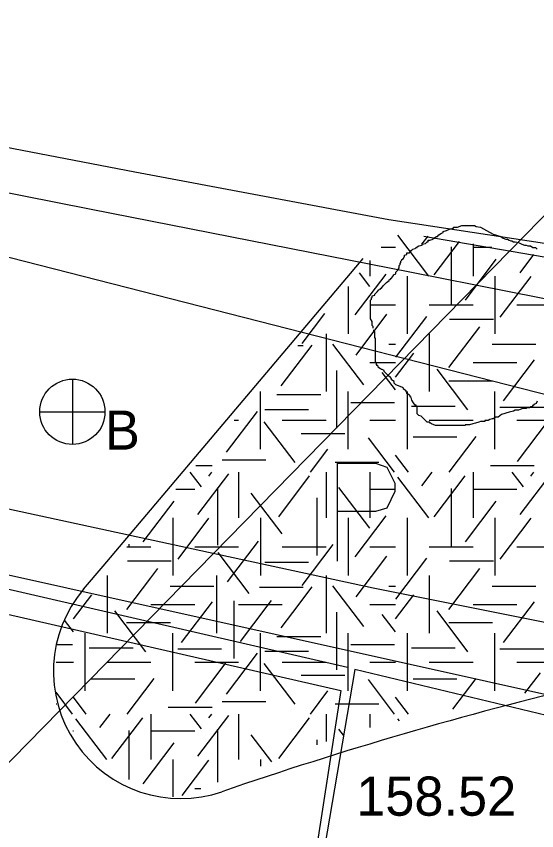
# Model space of a CAD drawing. Extents: x 419101 to 420177, y 4451541 to 4452254.
# Drawn here: x 420071.68 to 420087.64, y 4451839.09 to 4451864.05 of the extents above; entities that cross this region are included whole.
import ezdxf

# ---------------------------------------------------------------- set-up
doc = ezdxf.new("R2010")
doc.units = 0
for name, color, linetype in [('3_HALİHAZIR', 7, 'Continuous'), ('Level 10', 7, 'Continuous'), ('Level 15', 7, 'Continuous'), ('Level 3', 7, 'Continuous'), ('Level 41', 7, 'Continuous'), ('Level 60', 7, 'Continuous'), ('Level 62', 7, 'Continuous')]:
    doc.layers.add(name, color=color, linetype=linetype)

msp = doc.modelspace()

# ---------------------------------------------------------------- linework, layer by layer
at = {"layer": '3_HALİHAZIR'}
for p, q in [((420073.398, 4451852.93), (420073.398, 4451850.93)), ((420072.398, 4451851.93), (420074.398, 4451851.93))]:
    msp.add_line(p, q, dxfattribs=at)
for points in [[(420118.256, 4451857.091), (420115.174, 4451856.329), (420112.472, 4451855.795), (420110.481, 4451855.535), (420108.395, 4451855.345), (420106.179, 4451855.32), (420101.028, 4451855.645), (420097.408, 4451855.926), (420091.243, 4451856.577), (420083.105, 4451857.813), (420075.318, 4451859.273), (420062.544, 4451861.722), (420058.159, 4451862.422), (420056.44, 4451862.601), (420055.29, 4451862.689), (420052.808, 4451862.686)], [(420055.199, 4451861.317), (420057.388, 4451861.174), (420061.265, 4451860.656), (420073.974, 4451858.134), (420083.745, 4451856.216), (420095.734, 4451853.844), (420104.094, 4451852.185), (420110.735, 4451850.813)], [(420024.484, 4451844.856), (420026.229, 4451846.682), (420028.095, 4451848.287), (420029.179, 4451849.048), (420031.41, 4451850.294), (420032.658, 4451850.817), (420034.998, 4451851.64), (420039.087, 4451852.757), (420045.643, 4451854.142), (420049.021, 4451854.647), (420052.182, 4451854.795), (420055.041, 4451854.693), (420057.128, 4451854.545), (420057.775, 4451854.404), (420059.006, 4451853.998), (420059.979, 4451853.476), (420061.479, 4451852.432), (420062.642, 4451851.197), (420063.037, 4451850.884), (420063.316, 4451850.712), (420082.628, 4451846.533), (420095.764, 4451843.913)], [(420081.527, 4451850.357), (420082.697, 4451850.357)], [(420081.527, 4451847.357), (420081.527, 4451850.357)], [(420082.697, 4451850.357), (420083.047, 4451850.237), (420083.287, 4451849.747), (420083.287, 4451849.487), (420083.047, 4451848.977), (420082.697, 4451848.877)], [(420082.697, 4451848.877), (420081.527, 4451848.877)]]:
    msp.add_lwpolyline(points, dxfattribs=at)
for points in [[(420079.442, 4451829.24), (420078.382, 4451823.723), (420072.182, 4451825.727), (420073.349, 4451830.164), (420059.462, 4451833.478), (420062.028, 4451847.874), (420081.63, 4451843.392)], [(420082.06, 4451844.036), (420079.035, 4451826.297), (420082.751, 4451825.479), (420083.314, 4451829.247), (420088.634, 4451828.268), (420089.068, 4451830.572), (420091.347, 4451840.852), (420091.49, 4451841.468), (420088.651, 4451842.127), (420088.711, 4451842.442)]]:
    msp.add_lwpolyline(points, close=True, dxfattribs=at)
msp.add_circle((420073.398, 4451851.93), 1, dxfattribs=at)
at = {"layer": 'Level 10'}
msp.add_lwpolyline([(420167.583, 4451712.437), (420020.79, 4451834.748), (420040.807, 4451853.732), (420112.025, 4451837.916), (420168.799, 4451827.537)], dxfattribs=at)
at = {"layer": 'Level 15'}
msp.add_lwpolyline([(420061.363, 4451848.818), (420081.832, 4451844.107)], dxfattribs=at)
at = {"layer": 'Level 3'}
for points in [[(420084.877, 4451857.48), (420084.981, 4451857.532), (420085.084, 4451857.558), (420085.084, 4451857.584), (420085.11, 4451857.584), (420085.136, 4451857.584), (420085.214, 4451857.584), (420085.344, 4451857.636), (420085.448, 4451857.636), (420085.525, 4451857.636), (420085.577, 4451857.636), (420085.655, 4451857.636), (420085.707, 4451857.636), (420085.733, 4451857.636), (420085.785, 4451857.61), (420085.915, 4451857.584), (420086.096, 4451857.48), (420086.304, 4451857.376), (420086.537, 4451857.298), (420086.615, 4451857.246), (420086.693, 4451857.22), (420086.745, 4451857.22), (420086.797, 4451857.194), (420086.848, 4451857.168), (420086.874, 4451857.168), (420086.926, 4451857.142), (420086.978, 4451857.142), (420087.082, 4451857.116), (420087.186, 4451857.064), (420087.263, 4451857.038), (420087.315, 4451857.038), (420087.367, 4451857.012), (420087.419, 4451857.012), (420087.445, 4451857.012), (420087.523, 4451856.961), (420087.601, 4451856.961), (420087.653, 4451856.909)], [(420082.62, 4451854.494), (420082.62, 4451854.52), (420082.62, 4451854.545), (420082.594, 4451854.571), (420082.594, 4451854.597), (420082.594, 4451854.623), (420082.594, 4451854.649), (420082.594, 4451854.675), (420082.594, 4451854.701), (420082.542, 4451854.779), (420082.542, 4451854.857), (420082.542, 4451854.883), (420082.542, 4451854.961), (420082.542, 4451855.039), (420082.542, 4451855.065), (420082.542, 4451855.091), (420082.542, 4451855.117), (420082.542, 4451855.143), (420082.542, 4451855.169), (420082.542, 4451855.195), (420082.542, 4451855.221), (420082.542, 4451855.247), (420082.542, 4451855.273), (420082.542, 4451855.351), (420082.568, 4451855.376), (420082.568, 4451855.402), (420082.568, 4451855.428), (420082.594, 4451855.428), (420082.594, 4451855.454), (420082.594, 4451855.48), (420082.672, 4451855.506), (420082.672, 4451855.532), (420082.75, 4451855.61), (420082.802, 4451855.662), (420082.853, 4451855.688), (420082.853, 4451855.714), (420082.879, 4451855.714), (420082.931, 4451855.792), (420082.983, 4451855.844), (420083.035, 4451855.896), (420083.113, 4451855.948), (420083.113, 4451855.974), (420083.165, 4451856), (420083.165, 4451856.026), (420083.191, 4451856.026), (420083.243, 4451856.104), (420083.243, 4451856.13), (420083.32, 4451856.156), (420083.32, 4451856.181), (420083.32, 4451856.207), (420083.372, 4451856.259), (420083.398, 4451856.285), (420083.398, 4451856.311), (420083.424, 4451856.337), (420083.424, 4451856.363), (420083.424, 4451856.389), (420083.424, 4451856.415), (420083.45, 4451856.441), (420083.45, 4451856.467), (420083.45, 4451856.493), (420083.476, 4451856.493), (420083.476, 4451856.519), (420083.476, 4451856.545), (420083.502, 4451856.571), (420083.502, 4451856.597), (420083.554, 4451856.623), (420083.58, 4451856.701), (420083.58, 4451856.727), (420083.658, 4451856.753), (420083.658, 4451856.779), (420083.658, 4451856.805), (420083.735, 4451856.805), (420083.787, 4451856.857), (420083.787, 4451856.883), (420083.813, 4451856.883), (420083.839, 4451856.909), (420083.917, 4451856.935), (420083.943, 4451856.961), (420083.969, 4451856.961), (420083.969, 4451856.987), (420084.021, 4451857.012), (420084.125, 4451857.038), (420084.125, 4451857.064), (420084.228, 4451857.09), (420084.28, 4451857.142), (420084.306, 4451857.142), (420084.306, 4451857.168), (420084.306, 4451857.194), (420084.358, 4451857.194), (420084.462, 4451857.22), (420084.462, 4451857.246), (420084.488, 4451857.246), (420084.514, 4451857.246), (420084.514, 4451857.272), (420084.566, 4451857.298), (420084.592, 4451857.298), (420084.643, 4451857.35), (420084.721, 4451857.402), (420084.773, 4451857.428), (420084.773, 4451857.454), (420084.877, 4451857.48)], [(420084.566, 4451851.507), (420084.54, 4451851.507), (420084.41, 4451851.559), (420084.384, 4451851.585), (420084.358, 4451851.585), (420084.358, 4451851.611), (420084.28, 4451851.611), (420084.228, 4451851.663), (420084.151, 4451851.741), (420084.099, 4451851.793), (420084.021, 4451851.819), (420083.995, 4451851.845), (420083.969, 4451851.871), (420083.969, 4451851.897), (420083.969, 4451851.975), (420083.969, 4451852.053), (420083.969, 4451852.078), (420083.943, 4451852.104), (420083.943, 4451852.13), (420083.917, 4451852.13), (420083.865, 4451852.208), (420083.813, 4451852.286), (420083.787, 4451852.364), (420083.761, 4451852.39), (420083.761, 4451852.416), (420083.735, 4451852.442), (420083.684, 4451852.468), (420083.658, 4451852.494), (420083.658, 4451852.52), (420083.632, 4451852.546), (420083.632, 4451852.572), (420083.554, 4451852.624), (420083.554, 4451852.65), (420083.528, 4451852.676), (420083.45, 4451852.702), (420083.398, 4451852.728), (420083.32, 4451852.754), (420083.294, 4451852.78), (420083.269, 4451852.806), (420083.269, 4451852.832), (420083.269, 4451852.858), (420083.191, 4451852.909), (420083.191, 4451852.935), (420083.165, 4451852.961), (420083.165, 4451852.987), (420083.139, 4451852.987), (420083.139, 4451853.013), (420083.113, 4451853.013), (420083.087, 4451853.039), (420083.061, 4451853.065), (420083.035, 4451853.091), (420083.009, 4451853.117), (420082.983, 4451853.143), (420082.957, 4451853.169), (420082.957, 4451853.195), (420082.905, 4451853.221), (420082.879, 4451853.221), (420082.853, 4451853.247), (420082.802, 4451853.273), (420082.776, 4451853.299), (420082.776, 4451853.325), (420082.75, 4451853.351), (420082.724, 4451853.377), (420082.724, 4451853.403), (420082.724, 4451853.429), (420082.698, 4451853.455), (420082.698, 4451853.481), (420082.698, 4451853.507), (420082.698, 4451853.585), (420082.698, 4451853.637), (420082.698, 4451853.663), (420082.698, 4451853.689), (420082.698, 4451853.714), (420082.698, 4451853.74), (420082.698, 4451853.766), (420082.698, 4451853.792), (420082.698, 4451853.818), (420082.698, 4451853.844), (420082.698, 4451853.87), (420082.698, 4451853.896), (420082.698, 4451853.922), (420082.698, 4451853.948), (420082.698, 4451853.974), (420082.698, 4451854), (420082.698, 4451854.026), (420082.698, 4451854.052), (420082.698, 4451854.13), (420082.698, 4451854.156), (420082.698, 4451854.182), (420082.672, 4451854.182), (420082.672, 4451854.208), (420082.672, 4451854.234), (420082.672, 4451854.26), (420082.672, 4451854.286), (420082.672, 4451854.312), (420082.672, 4451854.338), (420082.672, 4451854.364), (420082.672, 4451854.39), (420082.646, 4451854.39), (420082.646, 4451854.416), (420082.646, 4451854.442)], [(420087.653, 4451852.26), (420087.627, 4451852.182), (420087.549, 4451852.156), (420087.549, 4451852.13), (420087.523, 4451852.13), (420087.523, 4451852.104), (420087.497, 4451852.104), (420087.497, 4451852.078), (420087.471, 4451852.078), (420087.445, 4451852.078), (420087.419, 4451852.053), (420087.393, 4451852.053), (420087.367, 4451852.053), (420087.341, 4451852.053), (420087.315, 4451852.027), (420087.289, 4451852.027), (420087.263, 4451852.027), (420087.237, 4451852.027), (420087.212, 4451852.027), (420087.134, 4451852.001), (420087.082, 4451851.975), (420087.004, 4451851.975), (420086.978, 4451851.975), (420086.926, 4451851.949), (420086.797, 4451851.923), (420086.563, 4451851.845), (420086.459, 4451851.767), (420086.381, 4451851.767), (420086.356, 4451851.741), (420086.33, 4451851.741), (420086.304, 4451851.715), (420086.278, 4451851.715), (420086.2, 4451851.689), (420086.148, 4451851.663), (420086.122, 4451851.663), (420086.096, 4451851.663), (420086.07, 4451851.663), (420086.044, 4451851.663), (420086.044, 4451851.637), (420086.018, 4451851.637), (420085.992, 4451851.637), (420085.915, 4451851.637), (420085.863, 4451851.611), (420085.759, 4451851.585), (420085.681, 4451851.559), (420085.577, 4451851.533), (420085.525, 4451851.533), (420085.499, 4451851.533), (420085.474, 4451851.533), (420085.448, 4451851.533), (420085.448, 4451851.507), (420085.422, 4451851.507), (420085.396, 4451851.507), (420085.37, 4451851.507), (420085.344, 4451851.507), (420085.318, 4451851.507), (420085.292, 4451851.507), (420085.266, 4451851.507), (420085.24, 4451851.507), (420085.214, 4451851.507), (420085.136, 4451851.507), (420085.084, 4451851.507), (420085.007, 4451851.507), (420084.955, 4451851.507), (420084.929, 4451851.507), (420084.903, 4451851.507), (420084.851, 4451851.507), (420084.773, 4451851.507), (420084.747, 4451851.507), (420084.695, 4451851.507), (420084.669, 4451851.507), (420084.617, 4451851.507), (420084.592, 4451851.507), (420084.566, 4451851.507)]]:
    msp.add_lwpolyline(points, dxfattribs=at)
at = {"layer": 'Level 41'}
for p, q in [((420084.332, 4451856.089), (420083.383, 4451857.339)), ((420084.121, 4451857.07), (420084.306, 4451857.314)), ((420084.492, 4451856.124), (420085.268, 4451857.146)), ((420082.874, 4451856.973), (420083.311, 4451856.973)), ((420085.012, 4451856.985), (420085.012, 4451855.218)), ((420085.687, 4451857.073), (420085.687, 4451856.089)), ((420085.687, 4451856.973), (420086.262, 4451856.973)), ((420087.129, 4451856.193), (420087.551, 4451856.749)), ((420082.523, 4451856.561), (420082.523, 4451856.089)), ((420082.523, 4451856.561), (420082.523, 4451856.089)), ((420085.452, 4451855.352), (420086.401, 4451856.602)), ((420082.072, 4451854.896), (420083.021, 4451856.146)), ((420082.524, 4451855.773), (420082.207, 4451856.19)), ((420083.673, 4451854.322), (420083.673, 4451856.089)), ((420086.359, 4451856.089), (420086.359, 4451854.322)), ((420086.518, 4451854.827), (420087.467, 4451856.077)), ((420081.852, 4451855.772), (420081.852, 4451854.322)), ((420081.852, 4451855.772), (420081.852, 4451854.322)), ((420082.523, 4451855.205), (420083.311, 4451855.205)), ((420084.344, 4451855.205), (420085.687, 4451855.205)), ((420087.03, 4451855.205), (420088.373, 4451855.205)), ((420080.447, 4451854.021), (420081.145, 4451854.94)), ((420082.098, 4451853.67), (420083.048, 4451854.919)), ((420083.321, 4451853.601), (420084.27, 4451854.85)), ((420084.968, 4451854.771), (420086.311, 4451854.771)), ((420084.946, 4451853.284), (420085.895, 4451854.534)), ((420081.18, 4451854.322), (420081.18, 4451852.555)), ((420084.344, 4451854.322), (420084.344, 4451852.555)), ((420079.807, 4451852.724), (420080.757, 4451853.974)), ((420080.315, 4451853.965), (420080.48, 4451853.965)), ((420082.337, 4451852.758), (420081.388, 4451854.007)), ((420083.107, 4451853.998), (420083.311, 4451853.998)), ((420086.274, 4451853.998), (420087.617, 4451853.998)), ((420083.311, 4451852.992), (420083.87, 4451853.728)), ((420082.523, 4451853.438), (420083.311, 4451853.438)), ((420085.687, 4451853.438), (420087.03, 4451853.438)), ((420086.623, 4451852.268), (420087.573, 4451853.518)), ((420081.498, 4451853.2), (420081.498, 4451851.432)), ((420083.311, 4451852.598), (420082.905, 4451853.132)), ((420085.531, 4451851.987), (420084.582, 4451853.237)), ((420084.941, 4451852.878), (420086.284, 4451852.878)), ((420079.166, 4451850.787), (420079.166, 4451852.555)), ((420079.671, 4451852.457), (420081.014, 4451852.457)), ((420081.852, 4451850.787), (420081.852, 4451852.555)), ((420083.673, 4451850.787), (420083.673, 4451852.555)), ((420086.359, 4451850.787), (420086.359, 4451852.555)), ((420081.934, 4451852.212), (420083.277, 4451852.212)), ((420078.13, 4451850.69), (420079.079, 4451851.94)), ((420079.297, 4451852.001), (420080.64, 4451852.001)), ((420083.796, 4451852.106), (420085.139, 4451852.106)), ((420086.513, 4451852.072), (420087.856, 4451852.072)), ((420078.364, 4451851.671), (420078.494, 4451851.671)), ((420080.233, 4451850.376), (420079.283, 4451851.625)), ((420079.837, 4451851.671), (420081.18, 4451851.671)), ((420082.523, 4451851.671), (420083.311, 4451851.671)), ((420084.344, 4451851.671), (420085.687, 4451851.671)), ((420087.03, 4451851.671), (420088.373, 4451851.671)), ((420087.049, 4451850.411), (420087.998, 4451851.66)), ((420080.416, 4451851.264), (420081.759, 4451851.264)), ((420083.282, 4451850.078), (420082.48, 4451851.134)), ((420083.85, 4451851.16), (420085.192, 4451851.16)), ((420084.958, 4451850.078), (420085.787, 4451851.169)), ((420080.699, 4451850.078), (420081.236, 4451850.784)), ((420077.993, 4451850.459), (420079.336, 4451850.459)), ((420081.455, 4451850.39), (420082.798, 4451850.39)), ((420083.705, 4451850.078), (420083.311, 4451850.596)), ((420077.185, 4451850.284), (420077.684, 4451850.284)), ((420086.22, 4451850.284), (420087.563, 4451850.284)), ((420077.357, 4451849.626), (420077.013, 4451850.078)), ((420077.25, 4451848.784), (420078.2, 4451850.034)), ((420077.583, 4451849.958), (420077.674, 4451850.078)), ((420078.494, 4451850.078), (420078.494, 4451848.68)), ((420079.727, 4451848.715), (420080.676, 4451849.965)), ((420081.18, 4451850.078), (420081.18, 4451848.68)), ((420082.523, 4451850.078), (420082.523, 4451848.68)), ((420082.523, 4451850.078), (420082.523, 4451848.68)), ((420084.332, 4451848.68), (420083.383, 4451849.93)), ((420084.121, 4451849.661), (420084.438, 4451850.078)), ((420084.492, 4451848.715), (420085.441, 4451849.965)), ((420085.687, 4451850.078), (420085.687, 4451848.68)), ((420087.236, 4451849.626), (420086.892, 4451850.078)), ((420087.129, 4451848.784), (420088.079, 4451850.034)), ((420087.462, 4451849.958), (420087.553, 4451850.078)), ((420076.572, 4451849.564), (420077.151, 4451849.564)), ((420077.85, 4451849.611), (420077.85, 4451847.844)), ((420079.834, 4451848.189), (420078.885, 4451849.438)), ((420082.524, 4451848.364), (420081.575, 4451849.613)), ((420082.523, 4451849.564), (420083.311, 4451849.564)), ((420085.012, 4451849.576), (420085.012, 4451847.809)), ((420085.687, 4451849.564), (420087.03, 4451849.564)), ((420075.573, 4451847.943), (420076.522, 4451849.193)), ((420080.898, 4451849.29), (420080.898, 4451847.523)), ((420085.452, 4451847.943), (420086.401, 4451849.193)), ((420076.48, 4451848.68), (420076.48, 4451846.913)), ((420076.639, 4451847.418), (420077.588, 4451848.668)), ((420079.166, 4451848.68), (420079.166, 4451846.913)), ((420081.852, 4451848.68), (420081.852, 4451846.913)), ((420081.852, 4451848.68), (420081.852, 4451846.913)), ((420082.072, 4451847.487), (420083.021, 4451848.737)), ((420083.673, 4451846.913), (420083.673, 4451848.68)), ((420086.359, 4451848.68), (420086.359, 4451846.913)), ((420086.518, 4451847.418), (420087.467, 4451848.668)), ((420078.156, 4451846.717), (420079.107, 4451847.966)), ((420075.069, 4451847.796), (420075.808, 4451847.796)), ((420075.133, 4451847.872), (420075.133, 4451847.809)), ((420077.151, 4451847.796), (420078.494, 4451847.796)), ((420079.837, 4451847.796), (420081.18, 4451847.796)), ((420080.447, 4451846.612), (420081.396, 4451847.862)), ((420082.523, 4451847.796), (420083.311, 4451847.796)), ((420084.344, 4451847.796), (420085.687, 4451847.796)), ((420087.03, 4451847.796), (420088.373, 4451847.796)), ((420078.822, 4451846.367), (420077.872, 4451847.616)), ((420082.098, 4451846.261), (420083.048, 4451847.51)), ((420083.321, 4451846.192), (420084.27, 4451847.441)), ((420075.089, 4451847.362), (420076.432, 4451847.362)), ((420079.297, 4451847.326), (420080.64, 4451847.326)), ((420084.968, 4451847.362), (420086.311, 4451847.362)), ((420074.465, 4451846.913), (420074.465, 4451845.146)), ((420075.804, 4451846.845), (420076.016, 4451847.125)), ((420077.823, 4451846.913), (420077.823, 4451846.352)), ((420081.18, 4451846.913), (420081.18, 4451845.533)), ((420084.344, 4451846.913), (420084.344, 4451845.146)), ((420084.946, 4451845.875), (420085.895, 4451847.125)), ((420075.067, 4451845.875), (420075.804, 4451846.845)), ((420076.395, 4451846.589), (420076.854, 4451846.589)), ((420076.854, 4451846.589), (420077.738, 4451846.589)), ((420079.137, 4451846.556), (420080.48, 4451846.556)), ((420080.162, 4451845.782), (420080.757, 4451846.565)), ((420082.337, 4451845.349), (420081.388, 4451846.598)), ((420083.107, 4451846.589), (420083.311, 4451846.589)), ((420086.274, 4451846.589), (420087.617, 4451846.589)), ((420073.432, 4451845.583), (420073.991, 4451846.319)), ((420077.823, 4451846.352), (420077.823, 4451846.352)), ((420077.823, 4451846.352), (420077.823, 4451845.146)), ((420078.355, 4451846.141), (420078.355, 4451844.373)), ((420079.375, 4451845.974), (420079.504, 4451846.144)), ((420083.311, 4451845.583), (420083.87, 4451846.319)), ((420075.808, 4451846.029), (420077.151, 4451846.029)), ((420076.744, 4451844.859), (420077.694, 4451846.109)), ((420078.494, 4451846.029), (420079.148, 4451846.029)), ((420078.555, 4451844.895), (420079.375, 4451845.974)), ((420079.148, 4451846.029), (420079.837, 4451846.029)), ((420079.148, 4451846.029), (420079.148, 4451846.029)), ((420082.523, 4451846.029), (420083.311, 4451846.029)), ((420085.687, 4451846.029), (420087.03, 4451846.029)), ((420086.623, 4451844.859), (420087.573, 4451846.109)), ((420075.652, 4451844.578), (420074.703, 4451845.828)), ((420079.807, 4451845.315), (420080.162, 4451845.782)), ((420081.498, 4451845.791), (420081.498, 4451845.456)), ((420083.311, 4451845.189), (420082.905, 4451845.723)), ((420085.531, 4451844.578), (420084.582, 4451845.828)), ((420073.432, 4451845.189), (420073.158, 4451845.55)), ((420075.062, 4451845.469), (420076.405, 4451845.469)), ((420081.18, 4451845.533), (420081.18, 4451845.146)), ((420081.498, 4451845.456), (420081.498, 4451844.023)), ((420084.941, 4451845.469), (420086.284, 4451845.469)), ((420073.794, 4451843.378), (420073.794, 4451845.146)), ((420076.48, 4451843.378), (420076.48, 4451845.146)), ((420079.166, 4451843.378), (420079.166, 4451845.146)), ((420081.852, 4451843.378), (420081.852, 4451845.146)), ((420083.673, 4451844.925), (420083.673, 4451845.146)), ((420086.359, 4451844.269), (420086.359, 4451845.146)), ((420079.671, 4451845.048), (420081.014, 4451845.048)), ((420083.673, 4451843.378), (420083.673, 4451844.925)), ((420072.898, 4451844.803), (420073.398, 4451844.803)), ((420073.917, 4451844.697), (420075.26, 4451844.697)), ((420076.634, 4451844.663), (420077.977, 4451844.663)), ((420081.934, 4451844.803), (420083.277, 4451844.803)), ((420083.796, 4451844.697), (420084.606, 4451844.697)), ((420084.606, 4451844.697), (420085.139, 4451844.697)), ((420086.513, 4451844.663), (420087.856, 4451844.663)), ((420078.13, 4451843.281), (420079.079, 4451844.531)), ((420079.297, 4451844.592), (420080.64, 4451844.592)), ((420072.898, 4451844.262), (420073.432, 4451844.262)), ((420074.465, 4451844.262), (420075.808, 4451844.262)), ((420077.151, 4451844.262), (420078.494, 4451844.262)), ((420077.17, 4451843.002), (420078.119, 4451844.251)), ((420080.233, 4451842.967), (420079.283, 4451844.216)), ((420079.837, 4451844.262), (420081.18, 4451844.262)), ((420082.523, 4451844.262), (420083.311, 4451844.262)), ((420084.344, 4451844.262), (420085.687, 4451844.262)), ((420086.359, 4451843.378), (420086.359, 4451844.269)), ((420087.03, 4451844.262), (420088.373, 4451844.262)), ((420087.279, 4451843.304), (420087.753, 4451843.929)), ((420073.971, 4451843.751), (420075.313, 4451843.751)), ((420075.079, 4451842.669), (420075.908, 4451843.76)), ((420080.416, 4451843.855), (420081.759, 4451843.855)), ((420083.282, 4451842.669), (420082.48, 4451843.725)), ((420083.85, 4451843.751), (420085.192, 4451843.751)), ((420085.07, 4451842.817), (420085.787, 4451843.76)), ((420073.403, 4451842.669), (420072.898, 4451843.334)), ((420073.826, 4451842.669), (420073.432, 4451843.187)), ((420080.699, 4451842.669), (420081.236, 4451843.375)), ((420083.705, 4451842.669), (420083.311, 4451843.187)), ((420072.898, 4451842.981), (420072.919, 4451842.981)), ((420077.993, 4451843.05), (420079.336, 4451843.05)), ((420081.455, 4451842.981), (420082.798, 4451842.981)), ((420074.242, 4451842.252), (420074.559, 4451842.669)), ((420075.808, 4451842.669), (420075.808, 4451841.271)), ((420076.341, 4451842.875), (420077.684, 4451842.875)), ((420077.357, 4451842.217), (420077.013, 4451842.669)), ((420077.583, 4451842.549), (420077.674, 4451842.669)), ((420078.494, 4451842.669), (420078.494, 4451841.271)), ((420081.18, 4451842.669), (420081.18, 4451841.827)), ((420082.523, 4451842.669), (420082.523, 4451842.257)), ((420082.523, 4451842.669), (420082.523, 4451842.257)), ((420074.453, 4451841.271), (420073.504, 4451842.521)), ((420074.613, 4451841.306), (420075.562, 4451842.556)), ((420077.25, 4451841.375), (420078.2, 4451842.625)), ((420079.727, 4451841.306), (420080.676, 4451842.556)), ((420083.432, 4451842.457), (420083.383, 4451842.521)), ((420073.412, 4451842.155), (420073.432, 4451842.155)), ((420075.133, 4451842.167), (420075.133, 4451840.665)), ((420075.808, 4451842.155), (420077.151, 4451842.155)), ((420077.85, 4451842.202), (420077.85, 4451840.579)), ((420081.71, 4451842.026), (420081.575, 4451842.204)), ((420079.513, 4451841.202), (420078.885, 4451842.029)), ((420075.573, 4451840.534), (420076.522, 4451841.784)), ((420080.898, 4451841.881), (420080.898, 4451841.721)), ((420076.48, 4451841.271), (420076.48, 4451840.127)), ((420076.762, 4451840.171), (420077.588, 4451841.259)), ((420079.166, 4451841.271), (420079.166, 4451841.072)), ((420077.151, 4451840.387), (420077.339, 4451840.387))]:
    msp.add_line(p, q, dxfattribs=at)
at = {"layer": 'Level 60'}
msp.add_lwpolyline([(420017.518, 4451834.454), (420113.41, 4451753.308), (420120.388, 4451844.158), (420045.455, 4451863.296)], close=True, dxfattribs=at)
at = {"layer": 'Level 62'}
for p, q in [((420076.764, 4451846.611), (420120.812, 4451891.545)), ((420076.764, 4451846.611), (420120.812, 4451891.545)), ((420076.764, 4451846.611), (420120.812, 4451891.545)), ((420084.179, 4451857.312), (420124.438, 4451850.434)), ((420074.338, 4451847.203), (420082.315, 4451856.632)), ((420073.741, 4451846.497), (420074.338, 4451847.203)), ((420056.525, 4451825.965), (420076.764, 4451846.611)), ((420056.525, 4451825.965), (420076.764, 4451846.611))]:
    msp.add_line(p, q, dxfattribs=at)
for centre, radius, start, end in [((420076.719, 4451843.978), 3.9, 139.7699, 288.9643), ((420118.049, 4451723.704), 123.277, 103.51642, 108.96427)]:
    msp.add_arc(centre, radius, start, end, dxfattribs=at)

# ---------------------------------------------------------------- texts
at = {"layer": '3_HALİHAZIR'}
for s, p in [('B', (420074.398, 4451850.769)), ('158.52', (420082.103, 4451839.553))]:
    msp.add_text(s, height=1.2, dxfattribs=at).set_placement(p)

doc.saveas('drawing.dxf')
